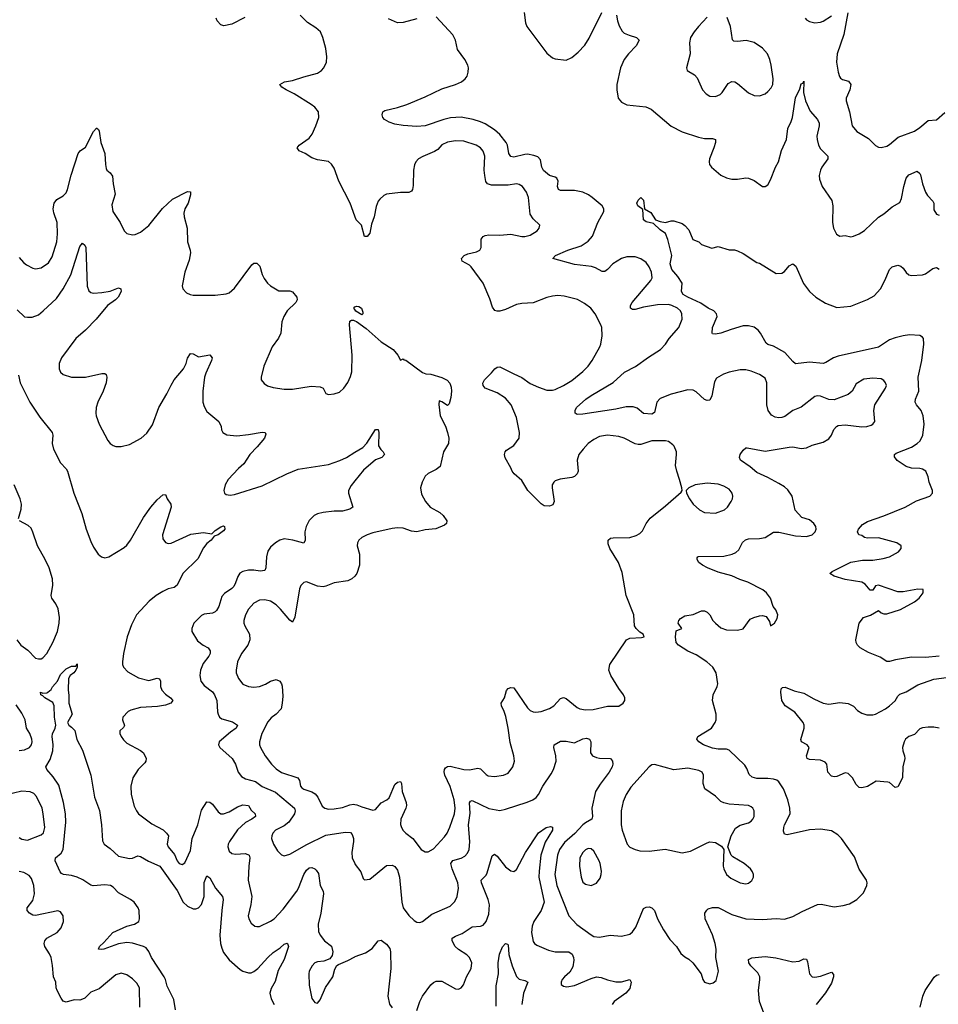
# Model space of a CAD drawing. Header units: inches. Extents: x 1682530 to 1839546, y 640742 to 791647.
# Tile 557 of 656: x 1807575 to 1814223, y 651030 to 658158. Entities that reach past the tile are written whole.
import ezdxf

# ---------------------------------------------------------------- set-up
doc = ezdxf.new("R2010")
doc.units = ezdxf.units.IN
doc.header["$MEASUREMENT"] = 0
doc.layers.add('B8605', color=7, linetype='Continuous')
doc.layers.add('B8615', color=7, linetype='Continuous')

msp = doc.modelspace()

# ---------------------------------------------------------------- linework, layer by layer
at = {"layer": 'B8605', "color": 5}
for points, elevation in [([(1810000, 656736.8), (1809966.6, 656830), (1809883.5, 656990), (1809850, 657084), (1809832.6, 657112.6), (1809810, 657131.8), (1809730, 657143.6), (1809690, 657157), (1809641.2, 657190), (1809597.2, 657210), (1809583.7, 657230), (1809597, 657250), (1809670, 657301.3), (1809691.2, 657330), (1809718.7, 657390), (1809739.6, 657450), (1809736.2, 657490), (1809710, 657524.5), (1809684.6, 657544.6), (1809560.6, 657620.6), (1809503.7, 657650), (1809472.7, 657670), (1809457.2, 657690), (1809491.5, 657708.5), (1809550, 657718), (1809630, 657744.6), (1809729, 657770), (1809759.3, 657790), (1809776, 657810), (1809795.1, 657850), (1809798, 657890), (1809789.5, 657950), (1809769.6, 658030), (1809751.1, 658071.1), (1809718.6, 658098.6), (1809658.3, 658138.3), (1809605.2, 658190)], 480), ([(1809205.1, 658174.9), (1809110, 658127), (1809053.2, 658113.2), (1809030, 658121.2), (1809002.7, 658150), (1808997.2, 658170)], 480), ([(1807570, 656437.3), (1807601.1, 656401.1), (1807623, 656383), (1807670, 656358.4), (1807690, 656354.4), (1807730, 656361.3), (1807782, 656398), (1807810, 656440.5), (1807843.5, 656550), (1807848.6, 656608.6), (1807845.3, 656690), (1807820.8, 656760.8), (1807815.7, 656790), (1807824.4, 656830), (1807844.4, 656855.6), (1807890, 656882), (1807910, 656905.5), (1807921.7, 656930), (1807948.2, 657031.8), (1807997.6, 657190), (1808011.2, 657208.8), (1808050, 657234.9), (1808110, 657347.7), (1808130, 657374), (1808133.4, 657373.4), (1808144.5, 657364.5), (1808150, 657352), (1808161.3, 657270), (1808190.3, 657190), (1808194.9, 657110), (1808200.8, 657080.8), (1808204.9, 657070), (1808230.4, 657050), (1808246.6, 657026.6), (1808251.4, 656970), (1808265.3, 656894.7), (1808241.4, 656818.6), (1808248.5, 656770), (1808302.4, 656690), (1808330.4, 656630.4), (1808350, 656610.8), (1808390, 656600.7), (1808410, 656602), (1808450, 656619.1), (1808510, 656668), (1808608.2, 656791.8), (1808680.7, 656859.3), (1808790, 656914.9), (1808812, 656912), (1808810.3, 656890), (1808793.4, 656830), (1808768.8, 656790), (1808762.5, 656757.5), (1808764.2, 656730), (1808786, 656650), (1808789.1, 656550), (1808808.5, 656490), (1808810.2, 656470), (1808802, 656418), (1808768.8, 656330), (1808750.9, 656230.9), (1808756, 656210), (1808781.4, 656181.4), (1808807.9, 656167.9), (1808830, 656164), (1808990, 656163.8), (1809070, 656173.4), (1809090, 656182), (1809130, 656214), (1809255.8, 656384.2), (1809270, 656395.8), (1809290, 656395.8), (1809313.4, 656373.4), (1809330, 656314.8), (1809343.7, 656283.7), (1809368.2, 656250), (1809390, 656230.5), (1809450, 656196.4), (1809530, 656196.4), (1809548.8, 656188.8), (1809581.6, 656150), (1809583.8, 656130), (1809573, 656110), (1809510, 656049.4), (1809486.7, 656010), (1809472.2, 655970), (1809463.8, 655890), (1809447.2, 655852.8), (1809403, 655790), (1809340.5, 655650), (1809322.8, 655570), (1809322.8, 655550), (1809343.4, 655523.4), (1809368.3, 655508.3), (1809410, 655496.3), (1809490, 655483), (1809550, 655483.8), (1809684.7, 655504.7), (1809750, 655500.5), (1809770.4, 655490.4), (1809790, 655451.3), (1809810, 655446), (1809850, 655450.7), (1809890, 655463), (1809920.9, 655490), (1809950, 655530.7), (1809970, 655574.8), (1809978.5, 655610), (1809981.5, 655730), (1809961.7, 655950), (1809964.1, 655975.9), (1809976.2, 655983.8), (1809990, 655983.1), (1810000, 655978.4)], 480), ([(1807557.1, 656057.1), (1807610, 656008), (1807630, 656003.8), (1807664.9, 656004.9), (1807710, 656022.3), (1807745.6, 656050), (1807840.8, 656139.2), (1807889.8, 656210), (1807943.9, 656310), (1808010, 656517.3), (1808030, 656541), (1808045.8, 656525.8), (1808052.4, 656510), (1808062.7, 656230), (1808074.4, 656194.4), (1808090, 656182.3), (1808110, 656178.5), (1808170, 656182.6), (1808230, 656193.4), (1808290, 656218), (1808306, 656210), (1808308, 656190), (1808286.7, 656150), (1808267, 656130), (1808210, 656089.7), (1808129.3, 655990.7), (1808050, 655911.6), (1807980.4, 655850), (1807877.6, 655710), (1807861.1, 655670), (1807859.5, 655630), (1807870, 655607.7), (1807890, 655590.5), (1807950, 655570.4), (1808050, 655570.4), (1808170, 655597), (1808190, 655597.1), (1808200.7, 655590), (1808206.4, 655570), (1808201.1, 655530), (1808179.5, 655470), (1808140.3, 655390), (1808128.7, 655350), (1808126.4, 655310), (1808128.4, 655290), (1808150.3, 655230.3), (1808212.8, 655112.8), (1808230, 655091), (1808250, 655076), (1808270, 655067.3), (1808310, 655067.3), (1808370, 655083), (1808454, 655130), (1808494.5, 655165.5), (1808535.2, 655224.8), (1808582.4, 655350), (1808640.5, 655450), (1808670, 655513.4), (1808693, 655550), (1808759.7, 655630), (1808779.1, 655670), (1808790, 655706.8), (1808810, 655740.7), (1808830, 655739.1), (1808870, 655718.7), (1808950, 655733.1), (1808966.7, 655710), (1808962.6, 655690), (1808921.3, 655598.7), (1808912.8, 655570), (1808899.6, 655470), (1808899.6, 655390), (1808910, 655357.3), (1808930, 655323), (1809016, 655250), (1809033.7, 655213.7), (1809036, 655190), (1809044.7, 655170), (1809073, 655153), (1809146.4, 655146.4), (1809230, 655154.3), (1809330, 655171.8), (1809351.3, 655170), (1809357.1, 655157.1), (1809346.7, 655130), (1809294.6, 655065.4), (1809240.4, 655010), (1809197.5, 654942.5), (1809159.1, 654910), (1809083.8, 654830), (1809063, 654790), (1809051, 654750), (1809058, 654730), (1809070, 654721), (1809097.3, 654717.3), (1809130, 654721.3), (1809330, 654784.5), (1809508.2, 654871.8), (1809590, 654905), (1809810, 654937.8), (1809892.9, 654967.1), (1809940.9, 654990), (1810000, 655026.4)], 460), ([(1810000, 656060.5), (1809993.6, 656070), (1809999.5, 656080.5), (1810000, 656080.7)], 480), ([(1807564.9, 655584.9), (1807578, 655530), (1807647.7, 655390), (1807719.9, 655279.9), (1807810.4, 655170.4), (1807814, 655150), (1807808.7, 655090), (1807819.3, 655050), (1807870.3, 654950.3), (1807910, 654907.3), (1807920.4, 654890), (1807967.6, 654730), (1808024.1, 654584.1), (1808056.8, 654470), (1808090, 654381.6), (1808110, 654340.3), (1808143.6, 654290), (1808166.4, 654270), (1808190, 654263.6), (1808219.3, 654270), (1808330, 654336.5), (1808350, 654353.1), (1808377.2, 654390), (1808470, 654554.9), (1808523, 654630), (1808570, 654683), (1808610, 654718.8), (1808630, 654722), (1808642.8, 654690), (1808667.7, 654650), (1808670.3, 654630.3), (1808608.7, 654430), (1808610, 654401), (1808630, 654373), (1808650, 654366.7), (1808670, 654368.7), (1808813.7, 654433.7), (1808904.9, 654444.9), (1808964.7, 654435.3), (1808990, 654460.7), (1809030, 654486.8), (1809050, 654493), (1809056, 654490), (1809059.1, 654470), (1809050, 654457.2), (1809010, 654429.6), (1808981.1, 654418.9), (1808960.7, 654390), (1808930, 654365.1), (1808904.1, 654335.9), (1808864.2, 654255.8), (1808755.8, 654150), (1808715.3, 654064.7), (1808691.5, 654048.5), (1808650, 654037.4), (1808610, 654019.7), (1808562.4, 653990), (1808512.2, 653950), (1808421.1, 653850), (1808382.7, 653777.3), (1808352.9, 653690), (1808326, 653570), (1808317.6, 653510), (1808318.4, 653490), (1808326, 653470), (1808356.7, 653436.7), (1808434.4, 653394.4), (1808510, 653375.3), (1808570, 653390.3), (1808587.5, 653387.5), (1808594, 653370), (1808594, 653330), (1808603.4, 653303.4), (1808630, 653275.5), (1808667.3, 653250), (1808684, 653230), (1808667.7, 653210), (1808630, 653195.1), (1808573.1, 653186.9), (1808450, 653179.1), (1808379.2, 653160.8), (1808360.5, 653150), (1808321.6, 653110), (1808319.5, 653090), (1808332.1, 653047.9), (1808326.4, 653033.6), (1808299.1, 653010), (1808299.3, 652990), (1808308, 652970), (1808324.8, 652944.8), (1808350, 652921.6), (1808450, 652868.5), (1808470.3, 652850), (1808490.3, 652810), (1808488.5, 652790), (1808481.1, 652778.9), (1808431.7, 652730), (1808394, 652670), (1808378.5, 652610), (1808380.8, 652550), (1808404.3, 652464.3), (1808419.5, 652430), (1808434, 652410), (1808530, 652335.8), (1808612.4, 652292.4), (1808638, 652270), (1808650.6, 652250), (1808642.4, 652190), (1808648.4, 652170), (1808694, 652114), (1808713.7, 652070), (1808728.8, 652050), (1808750, 652043.1), (1808770, 652055.5), (1808810, 652144.9), (1808823, 652230), (1808865.1, 652330), (1808890, 652434.8), (1808930, 652496), (1808950, 652494.8), (1808970, 652479.1), (1809010, 652423.8), (1809030, 652408.7), (1809050, 652409), (1809090, 652423.6), (1809150, 652459.7), (1809190, 652475.5), (1809230.4, 652470), (1809250, 652435.5), (1809279.3, 652410), (1809280.4, 652390), (1809254.4, 652370), (1809210, 652347.1), (1809150, 652292.4), (1809094, 652210), (1809084.3, 652190), (1809081.6, 652170), (1809090, 652138), (1809110, 652121.1), (1809137.1, 652117.1), (1809210, 652121.2), (1809234.9, 652110), (1809240.2, 652090), (1809231.9, 652030), (1809228.9, 651930), (1809253.8, 651810), (1809247.8, 651752.2), (1809228.7, 651670), (1809232.4, 651650), (1809250, 651617.3), (1809277.3, 651597.3), (1809290, 651592.7), (1809310, 651594.4), (1809390, 651632), (1809415.6, 651650), (1809481, 651719), (1809580.3, 651850), (1809592.2, 651870), (1809630.8, 651970), (1809650, 652001.7), (1809670, 652017.3), (1809690, 652020.3), (1809711.5, 652011.5), (1809721.4, 652001.4), (1809736.7, 651976.7), (1809750.2, 651890.2), (1809771.8, 651850), (1809774.3, 651830), (1809753.4, 651690), (1809736.1, 651610), (1809737.8, 651557.8), (1809750.2, 651530.2), (1809780.4, 651490), (1809831.1, 651451.1), (1809841.1, 651410), (1809836.5, 651383.5), (1809819.9, 651360.1), (1809776.7, 651343.3), (1809730, 651338), (1809710.8, 651330), (1809690.5, 651310), (1809670.4, 651270), (1809666.7, 651250), (1809670.5, 651170), (1809690, 651072), (1809710, 651044.7), (1809730, 651038), (1809750, 651062), (1809788, 651152), (1809840.5, 651230), (1809854.6, 651285.4), (1809869.7, 651310.3), (1809881.1, 651318.9), (1809950, 651346.4), (1810000, 651374.6)], 440), ([(1807566.2, 654546.2), (1807585.1, 654614.9), (1807587.6, 654650), (1807578.2, 654690), (1807534.7, 654790)], 440), ([(1810000, 654820.3), (1809973.1, 654786.9), (1809954.9, 654750), (1809954, 654730), (1809986, 654630), (1809965.2, 654614.8), (1809910, 654600.7), (1809850, 654600.7), (1809770, 654589.7), (1809730, 654581.3), (1809705.5, 654570), (1809670, 654532.3), (1809647, 654490), (1809638, 654450), (1809641.3, 654390), (1809630.4, 654369.6), (1809551.4, 654391.4), (1809490, 654399.8), (1809458, 654390), (1809425.3, 654370), (1809390, 654338.7), (1809370.3, 654310), (1809360.8, 654270), (1809357, 654190), (1809348.6, 654171.4), (1809314.3, 654165.7), (1809270, 654173.5), (1809230, 654173.7), (1809190, 654164.2), (1809169, 654151), (1809152.6, 654127.4), (1809137.8, 654082.2), (1809123.8, 654056.2), (1809110, 654041.1), (1809055.8, 654004.2), (1809038, 653982), (1809015.5, 653910), (1808999, 653881), (1808990, 653871.2), (1808970, 653862), (1808910, 653854.5), (1808890, 653846), (1808836, 653790), (1808821, 653750), (1808821, 653730), (1808862, 653662), (1808902, 653630), (1808939.1, 653610), (1808953.1, 653590), (1808952.6, 653570), (1808944.4, 653550), (1808903.6, 653496.4), (1808882.6, 653450), (1808877.6, 653410), (1808886.5, 653370), (1808910, 653339.5), (1808970, 653291.5), (1808985, 653270), (1809000.7, 653230), (1809007.1, 653147.1), (1809010.3, 653130), (1809021.3, 653110), (1809037.5, 653097.5), (1809115.6, 653075.6), (1809150.4, 653050), (1809140.4, 653030), (1809099.3, 653000.7), (1809019.1, 652930), (1809014, 652910), (1809024, 652890), (1809111.7, 652810), (1809136, 652770), (1809156.5, 652710), (1809179.7, 652679.7), (1809210, 652662), (1809282.3, 652642.3), (1809330, 652606.7), (1809426.6, 652566.6), (1809562.8, 652450), (1809569.1, 652430), (1809564.7, 652410), (1809522, 652350), (1809490, 652322.3), (1809425.7, 652290), (1809406.5, 652270), (1809399, 652250), (1809398.3, 652230), (1809412.8, 652190), (1809441.7, 652141.7), (1809470, 652112.2), (1809490, 652105.3), (1809530, 652117.4), (1809652.3, 652187.7), (1809790, 652254.7), (1809930, 652276.5), (1809970, 652274.4), (1809980.6, 652260.6), (1809990.2, 652230), (1809991.3, 652210), (1809979.1, 652130), (1809980.9, 652090), (1810000, 652050.4)], 460), ([(1807554.2, 653670), (1807582.2, 653630), (1807633.2, 653593.2), (1807690, 653537.2), (1807710, 653530.2), (1807730, 653532.2), (1807741, 653539), (1807770, 653569), (1807813.4, 653650), (1807849.2, 653730), (1807860.9, 653790), (1807862.4, 653830), (1807852.4, 653892.4), (1807835.8, 653930), (1807807.7, 653970), (1807801.4, 653990), (1807814.9, 654065.1), (1807811.6, 654111.6), (1807788.5, 654190), (1807759.7, 654250), (1807702.4, 654350), (1807670, 654449.2), (1807656.8, 654476.8), (1807636.2, 654496.2), (1807572.3, 654530)], 440), ([(1810000, 654129.8), (1809978.9, 654110), (1809950, 654095.9), (1809850, 654081.5), (1809790, 654056.8), (1809770, 654052.9), (1809730, 654056.8), (1809650, 654087.6), (1809630, 654082.9), (1809610, 654062.7), (1809600.9, 654039.1), (1809566.6, 653833.4), (1809550, 653796), (1809530, 653811.6), (1809463.1, 653890), (1809430, 653921.7), (1809390, 653948.5), (1809350, 653958.2), (1809310, 653955), (1809270, 653934.5), (1809230, 653891.2), (1809207.8, 653850), (1809198, 653810), (1809198, 653790), (1809204.2, 653770), (1809237.3, 653710), (1809240.7, 653670), (1809226.7, 653630), (1809181.1, 653570), (1809151.7, 653510), (1809140.3, 653450), (1809142.6, 653430), (1809158, 653390), (1809190, 653348.5), (1809230, 653330.3), (1809270, 653327.2), (1809310, 653330.2), (1809352.9, 653347.1), (1809390, 653370.3), (1809430, 653382.4), (1809456.3, 653370), (1809470, 653350.8), (1809474.7, 653334.7), (1809478.9, 653261.1), (1809475.3, 653210), (1809466.7, 653170), (1809430, 653131.3), (1809395.1, 653104.9), (1809370, 653074.5), (1809326.5, 652990), (1809310.3, 652930), (1809310.3, 652910), (1809317.4, 652890), (1809350.2, 652830.2), (1809396.1, 652770), (1809430, 652734), (1809468.8, 652708.8), (1809586.7, 652670), (1809599, 652650), (1809607.1, 652610), (1809617.6, 652597.6), (1809630, 652588.3), (1809690, 652567.9), (1809713.5, 652553.5), (1809732.1, 652530), (1809763.7, 652463.7), (1809784, 652450), (1809810, 652443.9), (1809850, 652445.2), (1809910, 652455), (1809964.5, 652475.5), (1809990, 652479.4), (1810000, 652477.6)], 480), ([(1808701.8, 650990), (1808690, 651064.5), (1808642.4, 651162.4), (1808629.8, 651210), (1808619.8, 651230), (1808528.1, 651370), (1808510, 651411.6), (1808490, 651439.3), (1808469.8, 651449.8), (1808390, 651473.9), (1808350, 651479), (1808290, 651469), (1808182.8, 651430), (1808166.9, 651426.9), (1808145.2, 651430), (1808151.8, 651450), (1808183.3, 651476.7), (1808249.9, 651550.1), (1808350, 651596.8), (1808406, 651610), (1808438, 651630), (1808442.9, 651650), (1808438.7, 651710), (1808433.3, 651730), (1808402.4, 651770), (1808376.9, 651790), (1808290, 651837.6), (1808250, 651879.1), (1808231.8, 651890), (1808190, 651894.3), (1808107.6, 651887.6), (1808090, 651892), (1808031, 651931), (1807989.9, 651949.9), (1807950, 651963.4), (1807891.1, 651971.1), (1807878, 651978), (1807868.5, 651988.5), (1807831.6, 652070), (1807834, 652090), (1807875.5, 652124.5), (1807889.3, 652150.7), (1807907.8, 652350), (1807906.9, 652410), (1807890.8, 652490.8), (1807857.2, 652617.2), (1807816.9, 652676.9), (1807770.9, 652730), (1807763.5, 652750), (1807796.2, 652803.8), (1807814.2, 652865.8), (1807817.3, 652910), (1807809.8, 652970), (1807811.8, 652988.2), (1807831.1, 653028.9), (1807835.4, 653050), (1807826.5, 653110), (1807825.1, 653190), (1807814.3, 653214.3), (1807757.2, 653250), (1807743.3, 653263.3), (1807726.6, 653270), (1807726, 653290), (1807742.8, 653282.8), (1807770, 653284.9), (1807779, 653290), (1807802, 653310), (1807812.1, 653327.9), (1807849.2, 653370), (1807870, 653417.3), (1807910, 653459.1), (1807950, 653478.4), (1807982, 653478), (1807990, 653494), (1807991, 653471), (1807980.7, 653450), (1807967.3, 653430), (1807938.8, 653410), (1807928.2, 653390), (1807924.5, 653304.5), (1807930.9, 653269.1), (1807930.7, 653209.3), (1807954, 653130), (1807920.7, 653070), (1807931, 653050), (1807950, 653037.3), (1807972.6, 653012.6), (1807987.9, 652947.9), (1808030.3, 652870), (1808090.4, 652690), (1808115.8, 652530), (1808152.5, 652432.5), (1808167.9, 652330), (1808173.1, 652213.1), (1808185.5, 652190), (1808230, 652158.7), (1808290, 652104), (1808370, 652086.4), (1808390, 652088.7), (1808430, 652104.5), (1808450, 652101.2), (1808506.5, 652066.5), (1808590, 652031.5), (1808714.2, 651854.2), (1808757.2, 651770), (1808790, 651739.7), (1808830, 651722.4), (1808850, 651722.3), (1808870, 651728.8), (1808890, 651752.7), (1808908.9, 651810), (1808910, 651911), (1808930, 651961), (1808950, 651946.8), (1808991.6, 651870), (1809043.6, 651810), (1809048.1, 651790), (1809036.6, 651710), (1809022, 651530), (1809027.8, 651470), (1809036.8, 651436.8), (1809050, 651404.4), (1809090, 651352), (1809170, 651282.4), (1809190, 651270.4), (1809230, 651258), (1809250, 651258.9), (1809270, 651267.6), (1809298.9, 651290), (1809369.8, 651370), (1809410, 651406.2), (1809460.6, 651439.4), (1809490, 651464.9), (1809510, 651473), (1809513.4, 651470), (1809519.3, 651450), (1809490, 651355.1), (1809444.4, 651275.6), (1809424.1, 651195.9), (1809394.4, 651145.6), (1809384.4, 651110), (1809394, 651070), (1809416.1, 651030)], 420), ([(1807570, 652868.9), (1807610, 652873.7), (1807646.6, 652890), (1807660.5, 652910), (1807664.2, 652930), (1807661.3, 652950), (1807648.2, 652990), (1807623.5, 653030), (1807613.3, 653090), (1807590, 653138.4), (1807550, 653197.6)], 440), ([(1807570, 652236.9), (1807590, 652225), (1807630, 652219.3), (1807730, 652257.6), (1807747.1, 652272.9), (1807756.9, 652310), (1807745.7, 652410), (1807736.4, 652450), (1807695.7, 652535.7), (1807675.8, 652555.8), (1807650, 652569.7), (1807590, 652572.9), (1807470, 652545.3)], 440), ([(1808444.7, 651010), (1808441.1, 651150), (1808423.5, 651183.5), (1808390, 651215.8), (1808350, 651242.9), (1808310, 651256.9), (1808270, 651243.6), (1808150, 651143), (1808090, 651119.5), (1808045.1, 651074.9), (1808030, 651067.3), (1808010, 651060.7), (1807970, 651063.6), (1807910, 651047), (1807890, 651052.7), (1807875.1, 651075.1), (1807844.7, 651130), (1807839.7, 651150), (1807835.1, 651190), (1807819.7, 651230), (1807812.2, 651312.2), (1807801.3, 651370), (1807790, 651396), (1807755.6, 651450), (1807751.6, 651470), (1807756.2, 651490), (1807771.1, 651508.9), (1807846, 651550), (1807875.2, 651584.8), (1807891.8, 651630), (1807889.4, 651670), (1807870, 651699.3), (1807850, 651707), (1807690, 651672.7), (1807670, 651676.1), (1807644.7, 651690), (1807628.3, 651710), (1807628.2, 651730), (1807670, 651781.3), (1807682.2, 651830), (1807677.2, 651890), (1807661.1, 651941.1), (1807643.5, 651963.5), (1807603.5, 651983.5), (1807570.7, 651990.7)], 440)]:
    msp.add_lwpolyline(points, dxfattribs=dict(at, elevation=elevation))
at = {"layer": 'B8615', "color": 5}
for points, elevation in [([(1811225.3, 658210), (1811235.6, 658135.6), (1811246, 658110), (1811390, 657915.5), (1811430, 657883), (1811450, 657874.9), (1811530, 657866), (1811570, 657883.8), (1811617.7, 657922.3), (1811665.9, 657974.1), (1811696.1, 658023.9), (1811788.5, 658210)], 460), ([(1811893.4, 658190), (1811900.3, 658150), (1811914.3, 658114.3), (1811935.8, 658075.8), (1811950, 658060.7), (1811985.1, 658045.1), (1812038, 658030), (1812057.3, 658010), (1812037.1, 657970), (1811980.5, 657910), (1811950, 657869.2), (1811922, 657810), (1811897.3, 657690), (1811897.3, 657650), (1811906.8, 657590), (1811930, 657561), (1811970, 657542.8), (1812107.5, 657527.5), (1812144.7, 657510), (1812290, 657388), (1812370, 657346.4), (1812486.7, 657306.7), (1812530, 657298.9), (1812590, 657297.6), (1812610, 657290.6), (1812610.3, 657270), (1812599.5, 657230), (1812566.7, 657150), (1812563.8, 657130), (1812568, 657110), (1812580.7, 657090), (1812650, 657033), (1812690, 657012.7), (1812730, 657004.4), (1812770, 657003.1), (1812830, 657012.4), (1812850, 657010.4), (1812890, 656993), (1812950, 656950.8), (1812970, 656950.8), (1812990, 656962.8), (1813010, 656998.8), (1813045.4, 657090), (1813066, 657130), (1813088, 657212), (1813124, 657290), (1813133.3, 657370), (1813159.1, 657420.9), (1813167.5, 657450), (1813190, 657593.4), (1813222, 657658), (1813230, 657694), (1813242, 657698), (1813250, 657714), (1813247.9, 657632.1), (1813261.5, 657570), (1813296.3, 657496.3), (1813350, 657434.9), (1813361.7, 657410), (1813361.7, 657390), (1813345.3, 657314.7), (1813345.8, 657290), (1813355.3, 657250), (1813370, 657223.1), (1813423.1, 657170), (1813424.9, 657150), (1813381.3, 657090), (1813371.5, 657068.5), (1813362, 657030), (1813363.4, 657003.4), (1813382, 656950), (1813451.7, 656850), (1813458.9, 656810), (1813458.4, 656690), (1813466, 656650), (1813485.8, 656605.8), (1813510, 656591), (1813550, 656594.8), (1813590, 656587.3), (1813610, 656590.6), (1813650, 656608), (1813690, 656633), (1813790, 656728.4), (1813830, 656752.7), (1813890, 656803.8), (1813944.2, 656835.8), (1813956.8, 656863.2), (1813973.5, 656950), (1813991.8, 657010), (1814010, 657036.3), (1814070, 657060.7), (1814090, 657044), (1814094.4, 657034.4), (1814109.3, 656969.3), (1814130.3, 656910), (1814145.9, 656885.9), (1814184.8, 656844.8), (1814190.3, 656830), (1814190, 656781), (1814210.8, 656750), (1814230, 656742)], 460), ([(1813259.1, 658170), (1813270, 658157.3), (1813290, 658145.5), (1813330, 658134.9), (1813370, 658140.4), (1813390, 658148.4), (1813450, 658186.4)], 480), ([(1813568.5, 658208.5), (1813539.4, 658050), (1813491.8, 657910), (1813487.2, 657850), (1813497.8, 657777.8), (1813507.5, 657747.5), (1813515.9, 657735.9), (1813530, 657725.7), (1813574.2, 657714.2), (1813590.2, 657690.2), (1813583, 657650), (1813556.5, 657590), (1813556.3, 657570), (1813580.7, 657490), (1813599.5, 657390), (1813632.7, 657350), (1813718.2, 657298.2), (1813770, 657248), (1813790, 657236.3), (1813810, 657233.4), (1813850, 657243.8), (1813870, 657254.9), (1813931.9, 657308.1), (1814050, 657351.4), (1814090, 657377.3), (1814150, 657427.4), (1814210, 657433.1), (1814270, 657485.5)], 480), ([(1810000, 652050.4), (1810003.4, 652043.4), (1810042.8, 651990), (1810061.4, 651941.4), (1810071, 651931), (1810110, 651936), (1810230, 652036.3), (1810270, 652037.1), (1810290, 652028.2), (1810310, 652000.7), (1810323.8, 651950), (1810339.3, 651770), (1810350.3, 651730), (1810390, 651672.7), (1810430, 651637.1), (1810450, 651626), (1810470, 651623), (1810490, 651630.4), (1810557, 651683), (1810690, 651740.3), (1810724.7, 651775.3), (1810741.7, 651810), (1810749.8, 651870), (1810745.5, 651910), (1810705.6, 652010), (1810696.2, 652050), (1810710, 652072), (1810770.5, 652089.5), (1810797.2, 652102.8), (1810816.4, 652123.6), (1810828, 652150), (1810833.6, 652206.4), (1810823.7, 652330), (1810835.3, 652415.3), (1810831.2, 652488.8), (1810838, 652502), (1810850, 652507), (1810970, 652448.9), (1811050, 652434.6), (1811090, 652442), (1811246.7, 652493.3), (1811288.6, 652511.4), (1811311.7, 652528.3), (1811328.7, 652550), (1811361.5, 652610), (1811422.3, 652697.7), (1811438.7, 652730), (1811456.9, 652790), (1811455.8, 652830), (1811441.6, 652890), (1811443.7, 652910), (1811490, 652936.4), (1811530, 652934.9), (1811590, 652923.1), (1811650, 652952.2), (1811678, 652958), (1811698.8, 652950), (1811708, 652930), (1811705.7, 652850), (1811720.5, 652830), (1811750, 652816.5), (1811770, 652813.1), (1811850, 652810.4), (1811866.4, 652790), (1811868.3, 652768.3), (1811863.6, 652750), (1811841.8, 652710), (1811776.1, 652623.9), (1811742.7, 652570), (1811716.2, 652450), (1811719.6, 652390), (1811715.3, 652370), (1811670, 652345.3), (1811650, 652328.9), (1811593.2, 652266.8), (1811517.4, 652202.6), (1811481.5, 652150), (1811466.4, 652110), (1811446.7, 651970), (1811461.9, 651890), (1811548.9, 651670), (1811607.6, 651607.6), (1811710, 651532.8), (1811730, 651521.7), (1811770, 651516.5), (1811848.7, 651531.3), (1811930, 651523.6), (1811990, 651538), (1812010, 651555.3), (1812034.5, 651590), (1812090, 651722.8), (1812110, 651734), (1812130, 651736.3), (1812150, 651727.7), (1812168.7, 651708.7), (1812190.3, 651650), (1812233.4, 651570), (1812279.9, 651499.9), (1812327.3, 651450), (1812358.8, 651398.8), (1812390, 651373.4), (1812418, 651358), (1812446.8, 651330), (1812506, 651250), (1812518.8, 651210), (1812530, 651191.3), (1812570, 651178.8), (1812594.8, 651185.2), (1812616.2, 651203.8), (1812631.8, 651270), (1812613.6, 651370), (1812614.7, 651430), (1812609.5, 651470.5), (1812590, 651532.3), (1812535.5, 651650), (1812534.5, 651690), (1812547.2, 651712.8), (1812558.4, 651721.6), (1812590, 651731.6), (1812630, 651730.2), (1812730, 651680.2), (1812830, 651649.1), (1812950, 651643.2), (1813050, 651651.6), (1813110, 651647.9), (1813170, 651664.9), (1813237.5, 651702.5), (1813350, 651753.7), (1813375.1, 651755.1), (1813470, 651736.4), (1813534.7, 651745.3), (1813581.2, 651758.8), (1813634, 651790), (1813681.5, 651838.5), (1813706, 651890), (1813709.2, 651910), (1813702.7, 651930), (1813649.8, 652009.8), (1813617.6, 652097.6), (1813522, 652230), (1813496.8, 652256.8), (1813450, 652286.9), (1813370, 652298.5), (1813290, 652292.8), (1813130, 652257.6), (1813110, 652262.7), (1813103.5, 652283.5), (1813105.3, 652310), (1813110, 652330.4), (1813150.6, 652409.4), (1813149.8, 652449.8), (1813133.8, 652510), (1813102.8, 652590), (1813070, 652641.7), (1813053.8, 652653.8), (1813030, 652661.4), (1812990, 652665.4), (1812910, 652664.2), (1812875, 652675), (1812854.1, 652694.1), (1812837.9, 652737.9), (1812822.5, 652762.5), (1812710, 652871), (1812690, 652876.4), (1812630, 652877.2), (1812590, 652883.5), (1812523.7, 652910), (1812489.5, 652930), (1812475.1, 652950), (1812482.7, 652970), (1812582.7, 653030), (1812609.3, 653070), (1812616, 653090), (1812615.1, 653130), (1812589.7, 653230), (1812593, 653270), (1812623, 653330), (1812626.9, 653350), (1812615.1, 653430), (1812591.8, 653471.8), (1812548.6, 653508.6), (1812470, 653559.7), (1812410, 653586.8), (1812343, 653630), (1812326.3, 653650), (1812322, 653690), (1812326, 653734), (1812368, 653750), (1812341.2, 653790), (1812345.1, 653810), (1812356.8, 653823.2), (1812390, 653843.1), (1812450, 653852), (1812510, 653878.4), (1812530, 653878.4), (1812550.8, 653870), (1812570, 653850.8), (1812592.4, 653810), (1812610, 653788.5), (1812650, 653756.5), (1812690, 653740.3), (1812770, 653739.5), (1812810, 653748.7), (1812862.5, 653817.5), (1812889.2, 653830.8), (1812930, 653842.3), (1812950, 653844.7), (1812977.2, 653837.2), (1813002.3, 653802.3), (1813010, 653771.3), (1813038, 653790), (1813056.5, 653823.5), (1813061.2, 653850), (1813046.3, 653886.3), (1813029.2, 653910), (1813009.2, 653970), (1812979.3, 654010), (1812952.7, 654030), (1812845.2, 654085.2), (1812785.9, 654105.9), (1812730, 654131.9), (1812630, 654158.9), (1812553.6, 654190), (1812515.6, 654210), (1812490, 654229.7), (1812477.6, 654250), (1812478, 654262), (1812482, 654270), (1812488.2, 654271.8), (1812670, 654274), (1812731.2, 654288.8), (1812758.3, 654301.7), (1812779.4, 654320.6), (1812806.9, 654373.1), (1812827.1, 654392.9), (1812850, 654400.7), (1812930, 654401.5), (1812970, 654409.3), (1813030, 654448.9), (1813070, 654447.4), (1813190, 654422.6), (1813270, 654416.4), (1813310, 654428.2), (1813332, 654450), (1813338.4, 654470), (1813336.2, 654490), (1813322, 654510), (1813290, 654536.9), (1813234.8, 654554.8), (1813188.4, 654608.4), (1813164.7, 654710), (1813134.8, 654754.8), (1813110, 654777.6), (1813070, 654800.9), (1812990, 654843.9), (1812910, 654879.1), (1812861.2, 654921.2), (1812792, 654970), (1812785.1, 654990), (1812789.6, 655010), (1812810, 655042), (1812830, 655058), (1812840.5, 655059.5), (1812970, 655033.7), (1813144.5, 655064.5), (1813170, 655064.9), (1813230, 655054), (1813270, 655058.8), (1813310, 655078.8), (1813390, 655101), (1813430, 655124.7), (1813449.3, 655150.7), (1813467.5, 655192.5), (1813485.6, 655214.4), (1813498.9, 655221.1), (1813550, 655224.2), (1813670, 655210.3), (1813706.3, 655213.7), (1813737.1, 655222.9), (1813749.6, 655230.4), (1813763.7, 655250), (1813757.4, 655330), (1813763.5, 655370), (1813842, 655490), (1813849.4, 655510), (1813842, 655530), (1813830, 655546), (1813810, 655558.4), (1813750, 655562.9), (1813684.7, 655555.3), (1813630, 655522.7), (1813600.3, 655470), (1813570, 655445.1), (1813470, 655405.4), (1813430, 655409.7), (1813370, 655432.6), (1813350, 655435.8), (1813330, 655431.3), (1813230, 655354.3), (1813170, 655329.6), (1813113.6, 655286.4), (1813090, 655277.4), (1813070, 655275.9), (1813041.9, 655281.9), (1813016.4, 655296.4), (1812992.6, 655330), (1812983.4, 655370), (1812981.1, 655410), (1812983.5, 655530), (1812970, 655563.7), (1812930, 655589.7), (1812870, 655614.3), (1812830, 655623.5), (1812790, 655623), (1812710, 655606.3), (1812667.9, 655592.1), (1812616.9, 655563.1), (1812602.4, 655537.6), (1812584.6, 655435.4), (1812570, 655403.5), (1812550, 655400.8), (1812530, 655408.9), (1812470, 655465.1), (1812450, 655475.8), (1812410, 655479.3), (1812290, 655447.8), (1812210, 655416), (1812187.2, 655390), (1812170, 655315.1), (1812150, 655302.2), (1812090, 655306.9), (1812044.8, 655344.8), (1812014.5, 655354.5), (1811990, 655356.5), (1811964.2, 655355.8), (1811890, 655339.3), (1811650, 655301.6), (1811610, 655301.2), (1811595.3, 655310), (1811594, 655330), (1811605.2, 655350), (1811672.3, 655410), (1811710, 655437), (1811870, 655531.8), (1811952.4, 655607.6), (1812031.4, 655648.6), (1812125, 655715), (1812212.8, 655770), (1812249.7, 655810), (1812275.1, 655850), (1812346, 655930), (1812369.6, 655990), (1812367.8, 656030), (1812358, 656050), (1812335.1, 656070), (1812295.1, 656090), (1812270, 656095.8), (1812190, 656093.3), (1812090, 656076.5), (1812030, 656060.2), (1812010, 656059.8), (1811994.7, 656070), (1811996.4, 656090), (1812008.7, 656110), (1812143, 656270), (1812152.6, 656290), (1812148.2, 656330), (1812130, 656369.4), (1812110, 656399.5), (1812070, 656427.6), (1812030, 656440.5), (1812010, 656442.4), (1811970, 656440.5), (1811931, 656430), (1811868.2, 656390), (1811830, 656349.6), (1811810, 656335.1), (1811790, 656336.3), (1811742.2, 656362.2), (1811712.7, 656372.7), (1811590, 656386.8), (1811434, 656430), (1811452, 656450), (1811542, 656490), (1811639.4, 656520.6), (1811690, 656554), (1811719.7, 656590), (1811758, 656690), (1811802.4, 656770), (1811802.4, 656790), (1811791.5, 656810), (1811718.7, 656870), (1811691.7, 656890), (1811650, 656909.1), (1811590, 656921.6), (1811490, 656921.8), (1811475.1, 656930), (1811468, 656950), (1811470.8, 656990), (1811463, 657010), (1811450, 657019.2), (1811410, 657030.8), (1811366.1, 657066.1), (1811353.2, 657090), (1811343.2, 657143.2), (1811324.4, 657164.4), (1811295.7, 657175.7), (1811250, 657183.7), (1811230, 657183.2), (1811150, 657164), (1811130, 657167.1), (1811115, 657190), (1811105.9, 657250), (1811096.5, 657270), (1811050, 657327.1), (1811010, 657360.3), (1810943.9, 657403.9), (1810910, 657419.8), (1810855.8, 657435.8), (1810770, 657452), (1810692.8, 657447.2), (1810643.8, 657436.2), (1810510, 657389.8), (1810450, 657384.4), (1810350, 657391.6), (1810290, 657402.7), (1810250, 657417.2), (1810216, 657436), (1810202, 657450), (1810197.2, 657470), (1810202.7, 657490), (1810218.4, 657501.6), (1810310, 657523.1), (1810375.5, 657544.5), (1810510, 657599.6), (1810630, 657656.9), (1810730, 657688.6), (1810772.2, 657707.8), (1810799.7, 657730), (1810813.8, 657750), (1810821.5, 657778.5), (1810822, 657810), (1810817.3, 657830), (1810797, 657870), (1810742.7, 657942.7), (1810729.2, 658010), (1810710, 658047.4), (1810590, 658179.3)], 460), ([(1810450, 658164.2), (1810350, 658137.2), (1810310, 658134.3), (1810243.7, 658163.7)], 460), ([(1812550, 658176), (1812488, 658110), (1812455.5, 658070), (1812430.5, 658030), (1812421.6, 657990), (1812428.4, 657910), (1812400.7, 657810), (1812406.8, 657790), (1812458.4, 657758.4), (1812478.4, 657738.4), (1812516.3, 657650), (1812542.3, 657622.3), (1812570, 657605.5), (1812610, 657603), (1812643.9, 657616.1), (1812658, 657630), (1812702.9, 657697.1), (1812730, 657710.7), (1812750, 657707.3), (1812770, 657696.3), (1812850, 657628), (1812890, 657610.5), (1812930, 657608), (1812970, 657622), (1812990, 657637.3), (1813014.5, 657665.5), (1813025.1, 657690), (1813027.6, 657730), (1813012.6, 657830), (1813003.5, 657870), (1812986.9, 657910), (1812950, 657952.8), (1812890, 657993), (1812833.2, 658006.8), (1812770, 657999.3), (1812742.7, 658002.7), (1812733.2, 658013.2), (1812719.3, 658110), (1812694.8, 658174.8)], 480), ([(1810000, 652477.6), (1810014.9, 652474.9), (1810050, 652459.7), (1810130, 652436.5), (1810150, 652439.5), (1810192.1, 652487.9), (1810232.3, 652510), (1810250, 652525.5), (1810290, 652620.5), (1810310, 652638), (1810330, 652642.8), (1810338, 652630), (1810344, 652570), (1810370.7, 652490.7), (1810373.2, 652470), (1810369.3, 652450), (1810334.3, 652370), (1810331.1, 652331.1), (1810337.6, 652310), (1810350, 652288.9), (1810368.9, 652270), (1810420.4, 652230), (1810480.7, 652150), (1810510, 652134.9), (1810530, 652134.4), (1810570, 652156.4), (1810650, 652243.8), (1810668.2, 652270), (1810687, 652313), (1810721.8, 652410), (1810726.2, 652450), (1810718.9, 652510), (1810690, 652608), (1810652, 652690), (1810647.1, 652712.9), (1810649.2, 652730.8), (1810656.8, 652743.2), (1810670, 652752.9), (1810690, 652753.8), (1810789, 652731), (1810830, 652728.6), (1810890, 652740.3), (1810910, 652734), (1810950, 652694.9), (1810965.4, 652685.4), (1811010, 652678.9), (1811075.3, 652690), (1811110, 652703.8), (1811144.5, 652750), (1811155.1, 652790), (1811152, 652830), (1811124.9, 652924.9), (1811111, 653030), (1811092.8, 653112.8), (1811081.4, 653150), (1811061.5, 653190), (1811058.8, 653210), (1811082.6, 653250), (1811098.2, 653301.8), (1811110, 653317.1), (1811130, 653324.4), (1811150, 653320.4), (1811250, 653175.8), (1811270, 653157), (1811290, 653147.8), (1811310, 653145.5), (1811350, 653150.3), (1811410, 653171.8), (1811439.6, 653190), (1811490, 653244.9), (1811510, 653252.4), (1811530, 653244.9), (1811610, 653179.5), (1811630, 653170.3), (1811670, 653162.3), (1811724.9, 653164.9), (1811830, 653187.8), (1811910, 653187.7), (1811942, 653210), (1811954, 653230), (1811954, 653250), (1811945.2, 653270), (1811910, 653316), (1811852.6, 653410), (1811839.7, 653450), (1811845.6, 653490), (1811967.1, 653670), (1811990, 653680.5), (1812075.4, 653684.6), (1812095.4, 653690), (1812087.3, 653710), (1812063.5, 653723.5), (1812037.7, 653750), (1812025.5, 653770), (1812019.8, 653850), (1811964.9, 653990), (1811935.5, 654155.5), (1811907.8, 654227.8), (1811846.6, 654330), (1811835.1, 654364.9), (1811832.7, 654390), (1811850, 654404.9), (1811870, 654408.2), (1811990, 654410.5), (1812036.2, 654423.8), (1812062.5, 654437.5), (1812082, 654458), (1812108.8, 654511.2), (1812137.6, 654550), (1812250, 654638.7), (1812361.2, 654738.8), (1812369, 654750), (1812366, 654770), (1812351.3, 654830), (1812329.7, 654890), (1812322, 654930), (1812329.6, 655010), (1812327.6, 655030), (1812312, 655070), (1812301.7, 655081.7), (1812270, 655105.1), (1812249.7, 655109.7), (1812150, 655109.8), (1812070, 655083.5), (1812050, 655083.2), (1812030, 655087.5), (1811950, 655128), (1811910, 655141.6), (1811830, 655150.7), (1811770, 655140.9), (1811730, 655119.1), (1811690, 655089.7), (1811651.8, 655050), (1811621.7, 655010), (1811608.9, 654970), (1811616.9, 654890), (1811610, 654869.7), (1811590, 654851.2), (1811570, 654843.5), (1811487.5, 654832.5), (1811450, 654819.6), (1811440.4, 654810), (1811429.3, 654790.7), (1811428, 654770), (1811443.1, 654670), (1811433.5, 654646.5), (1811410, 654637.6), (1811370, 654639.5), (1811350, 654652.3), (1811252.6, 654750), (1811210, 654822), (1811154, 654870), (1811139.7, 654890), (1811130, 654915.1), (1811087.5, 654987.5), (1811083, 655010), (1811087.6, 655030), (1811096.9, 655043.1), (1811150, 655076.3), (1811189.6, 655130), (1811192.1, 655170), (1811170, 655278), (1811130.8, 655370), (1811090, 655417.2), (1811030, 655456.9), (1810942.7, 655490), (1810929.6, 655509.6), (1810927.5, 655527.5), (1810938, 655550), (1810990, 655600.7), (1811012.7, 655630), (1811030, 655643), (1811050, 655646), (1811150, 655593.4), (1811209.1, 655569.1), (1811270, 655524.4), (1811330, 655498.4), (1811390, 655477.4), (1811430, 655476.5), (1811450, 655481.5), (1811510, 655509.1), (1811570, 655546.9), (1811650, 655611.5), (1811689.7, 655650), (1811718.3, 655690), (1811773, 655790), (1811781.3, 655810), (1811789.6, 655870), (1811787.8, 655930), (1811781.3, 655950), (1811738.9, 656030), (1811709, 656069), (1811662.8, 656102.8), (1811612, 656132), (1811516.6, 656156.6), (1811470, 656161.8), (1811430, 656157.3), (1811390, 656146.8), (1811291, 656109), (1811210, 656104.5), (1811170, 656097.2), (1811090, 656060.9), (1811050, 656048.3), (1811030, 656047.8), (1811013.3, 656053.3), (1810997.7, 656077.7), (1810977, 656137), (1810928.2, 656250), (1810842, 656370), (1810830, 656382), (1810777.2, 656410), (1810772.3, 656430), (1810792.3, 656450), (1810817.8, 656462.2), (1810882, 656478), (1810905.2, 656490), (1810914.5, 656510), (1810914.5, 656570), (1810930, 656587.7), (1810944, 656596), (1810970, 656601.3), (1811050, 656598.7), (1811130, 656605.7), (1811210, 656588.2), (1811230, 656588.2), (1811270, 656599.1), (1811319, 656630), (1811334, 656650), (1811339, 656670), (1811290, 656716), (1811269.7, 656749.7), (1811256.4, 656870), (1811241.7, 656910), (1811212.8, 656950), (1811190, 656966.3), (1811170, 656969.7), (1811110, 656959.7), (1810990, 656960.8), (1810961.6, 656970), (1810947.5, 656987.5), (1810940.7, 657030), (1810937.1, 657070), (1810942.2, 657170), (1810930, 657206.6), (1810909.8, 657229.8), (1810878, 657250), (1810790, 657279.2), (1810730, 657282), (1810670, 657272.4), (1810630, 657251.3), (1810600.6, 657219.4), (1810577.1, 657202.9), (1810492.1, 657167.9), (1810461.6, 657150), (1810442, 657130), (1810431.5, 657108.5), (1810424, 657070), (1810422.5, 656957.5), (1810417.6, 656930), (1810410, 656918), (1810390, 656908), (1810330, 656906.3), (1810230, 656895.1), (1810210, 656886), (1810180.7, 656859.3), (1810170, 656844), (1810154.7, 656805.3), (1810139.3, 656730), (1810120.9, 656679.1), (1810110, 656614), (1810090, 656589), (1810070, 656588.7), (1810049.6, 656669.6), (1810009.7, 656709.7), (1810000, 656736.8)], 480), ([(1814230, 653549.8), (1814130, 653542), (1814030, 653543.8), (1813914.7, 653525.3), (1813870, 653512), (1813850, 653512.3), (1813803.2, 653543.2), (1813717.2, 653577.2), (1813657.2, 653610), (1813639.3, 653630), (1813630, 653648.7), (1813626, 653670), (1813651.5, 653788.5), (1813682.7, 653830), (1813733, 653847), (1813790, 653881), (1813810, 653864.9), (1813830, 653858), (1813850, 653858), (1813950, 653887.7), (1814050, 653944), (1814084, 653970), (1814114, 654010), (1814112.7, 654032.7), (1814074.5, 654034.5), (1813970, 654017.4), (1813930, 654017.4), (1813790, 654063.5), (1813770, 654060.9), (1813750, 654028), (1813731.3, 654028.7), (1813692.9, 654072.9), (1813670, 654087.2), (1813550, 654105.4), (1813468.7, 654130), (1813439, 654150), (1813455.5, 654164.5), (1813590.5, 654230.5), (1813674.5, 654245.5), (1813750, 654245.7), (1813823.3, 654256.7), (1813870, 654270.4), (1813934.2, 654305.8), (1813954, 654330), (1813954, 654350), (1813924, 654370), (1813790, 654406.4), (1813710, 654406), (1813689.7, 654409.7), (1813670, 654425.2), (1813648, 654430), (1813638, 654450), (1813646, 654470), (1813675.1, 654504.9), (1813710, 654525.5), (1813830, 654567), (1813982.7, 654630), (1814064.8, 654675.2), (1814161.2, 654710), (1814180.7, 654730), (1814181.6, 654750), (1814156.9, 654810), (1814149.7, 654850), (1814133.3, 654890), (1814110, 654903.5), (1814090, 654908.7), (1814030, 654911.4), (1813990, 654924), (1813926.2, 654966.2), (1813906, 654994), (1813905.6, 655010), (1813919.3, 655020.7), (1814030, 655063.7), (1814069.8, 655090), (1814091.7, 655110), (1814112.2, 655150), (1814120.9, 655230), (1814114.7, 655290), (1814099.8, 655330), (1814066.4, 655370), (1814056.5, 655390), (1814058.9, 655410), (1814082.8, 655470), (1814077.8, 655570), (1814104.1, 655690), (1814119.7, 655810), (1814116.9, 655850), (1814110, 655860.9), (1814090, 655871.3), (1814015.7, 655875.7), (1813970.1, 655869.9), (1813910, 655855.7), (1813870, 655840.7), (1813790, 655787.3), (1813497.7, 655722.3), (1813464.9, 655710), (1813410, 655676.9), (1813390.2, 655669.8), (1813290, 655678.5), (1813190, 655667), (1813170, 655682.7), (1813112.7, 655750), (1813030, 655794.3), (1812990, 655808), (1812977.7, 655817.7), (1812935.8, 655890), (1812920.5, 655910), (1812890, 655933.1), (1812850, 655943.1), (1812810, 655941.5), (1812723.4, 655916.6), (1812650, 655889.7), (1812610, 655880.7), (1812590, 655884), (1812586.6, 655890), (1812589.7, 655930), (1812623.5, 656010), (1812618, 656030), (1812599.5, 656050), (1812558, 656070), (1812505.3, 656105.3), (1812409.6, 656150), (1812377.6, 656170), (1812363.6, 656190), (1812369, 656250), (1812339.3, 656299.3), (1812295.3, 656350), (1812282, 656390), (1812294, 656450), (1812266.3, 656566.3), (1812249.5, 656609.5), (1812210, 656636.9), (1812162.2, 656682.2), (1812110, 656693.7), (1812088.6, 656708.6), (1812084.1, 656784.1), (1812048.2, 656810), (1812041.6, 656830), (1812050, 656851), (1812070, 656871.3), (1812090, 656852), (1812097.3, 656790), (1812142, 656762), (1812176, 656710), (1812210, 656697.1), (1812249.2, 656690.8), (1812290, 656701), (1812310, 656701), (1812370, 656683.1), (1812390, 656668.4), (1812417.8, 656637.8), (1812446.8, 656566.8), (1812490, 656551), (1812510, 656531.3), (1812585.4, 656505.4), (1812630, 656516), (1812710, 656491.3), (1812748.9, 656491.1), (1812770, 656486), (1812810, 656466.8), (1812910, 656401), (1812930, 656394.8), (1813050, 656320.7), (1813090, 656322.8), (1813110, 656336), (1813143.2, 656376.8), (1813170.9, 656390.9), (1813193.2, 656373.2), (1813248.5, 656248.5), (1813290.3, 656190.3), (1813337.3, 656150), (1813406.3, 656106.3), (1813490, 656075.5), (1813590, 656083.8), (1813710, 656133), (1813760.1, 656159.9), (1813804.5, 656210), (1813837, 656270), (1813871, 656349), (1813890, 656368.2), (1813930, 656381.6), (1813953.3, 656373.3), (1813970, 656359.1), (1813990, 656328.2), (1814010, 656312.4), (1814030, 656305.7), (1814110, 656310.3), (1814130, 656318), (1814184, 656356), (1814210, 656363.2), (1814230, 656353.1)], 440), ([(1810000, 656080.7), (1810014.5, 656085.5), (1810030, 656082), (1810048, 656070), (1810058.8, 656041.2), (1810059.1, 656030), (1810050, 656022), (1810008.3, 656048.3), (1810000, 656060.5)], 480), ([(1810000, 655978.4), (1810012.5, 655972.5), (1810082.9, 655922.9), (1810190, 655826.3), (1810277.3, 655770), (1810311.3, 655730), (1810330, 655694), (1810350, 655702), (1810356, 655696), (1810370, 655694), (1810490, 655604.9), (1810515.2, 655595.2), (1810550, 655592.7), (1810630, 655568.2), (1810668.7, 655548.7), (1810687.1, 655527.1), (1810697.7, 655497.7), (1810700.4, 655470), (1810695.6, 655424.4), (1810682.5, 655377.5), (1810670, 655366), (1810630, 655392.7), (1810610, 655398), (1810607.8, 655372.2), (1810618.7, 655290), (1810656.1, 655216.1), (1810672.1, 655170), (1810680.7, 655130), (1810678, 655090), (1810642.6, 655030), (1810616.9, 654923.1), (1810590, 654901.3), (1810530, 654873.3), (1810510, 654854.5), (1810488.7, 654810), (1810476.4, 654770), (1810482.9, 654722.9), (1810512.7, 654670), (1810545.5, 654630), (1810616, 654590), (1810638.8, 654570), (1810666, 654530), (1810664.7, 654510), (1810650, 654499), (1810586.6, 654473.4), (1810510, 654464.5), (1810450, 654450.8), (1810410, 654454.8), (1810350, 654476.2), (1810310, 654478.8), (1810270, 654475.2), (1810130, 654444.1), (1810088.5, 654430), (1810052, 654410), (1810030.3, 654390), (1810020.3, 654370), (1810017.6, 654350), (1810032.9, 654290), (1810034.7, 654210), (1810014.4, 654150), (1810000.3, 654130), (1810000, 654129.8)], 480), ([(1810000, 655026.4), (1810058, 655062), (1810086.7, 655093.3), (1810150, 655190.8), (1810170, 655191.3), (1810174.4, 655170), (1810172.4, 655072.4), (1810187.4, 655047.4), (1810204.9, 655030), (1810214.8, 655010), (1810196, 654990), (1810149.1, 654970.9), (1810062.2, 654897.8), (1810000, 654820.3)], 460), ([(1814229, 653030), (1814190, 653037.7), (1814150, 653037.6), (1814110, 653030.8), (1814090, 653023.5), (1814050, 652983.5), (1814010, 652969.8), (1813986.4, 652950), (1813975.2, 652930), (1813963.6, 652890), (1813966.2, 652866.2), (1813979.6, 652830), (1813980.2, 652810), (1813965.5, 652750), (1813964.4, 652670), (1813930, 652605.2), (1813910, 652599.3), (1813870, 652635.1), (1813858.7, 652638.7), (1813773.2, 652646.8), (1813710, 652608), (1813670, 652598.4), (1813650, 652600.9), (1813630, 652621.2), (1813602, 652670), (1813570, 652702), (1813550, 652707), (1813490, 652679.7), (1813470, 652677.2), (1813450, 652683.1), (1813423, 652710), (1813417.6, 652770), (1813404, 652784), (1813370, 652798.7), (1813290, 652802.9), (1813274, 652810), (1813269.3, 652830), (1813289.2, 652890), (1813274, 652910), (1813234, 652930), (1813227.2, 652947.2), (1813251.5, 653030), (1813251.6, 653050), (1813245.6, 653070), (1813184.4, 653144.4), (1813115.1, 653190), (1813089.7, 653230), (1813082.7, 653290), (1813086, 653314), (1813095.3, 653324.7), (1813114.6, 653325.4), (1813180.7, 653300.7), (1813250, 653284), (1813321.4, 653241.4), (1813390.3, 653210.3), (1813430, 653202.4), (1813510, 653215.5), (1813570, 653208.4), (1813610, 653188.2), (1813638.2, 653158.2), (1813670, 653137.6), (1813705.5, 653125.5), (1813750, 653125.5), (1813770, 653131.6), (1813842, 653170), (1813870, 653190.3), (1813910, 653228.5), (1813930, 653261.6), (1813944.7, 653275.3), (1813990, 653292), (1814076.3, 653343.7), (1814190, 653385.3), (1814319.1, 653400.9)], 440), ([(1810450, 650984.7), (1810471.1, 651050), (1810491.2, 651090), (1810550, 651170.4), (1810570, 651188.7), (1810590, 651198), (1810630, 651197), (1810730, 651142), (1810750, 651140.7), (1810770, 651150.8), (1810787.5, 651172.5), (1810807.6, 651230), (1810841.6, 651290), (1810847.8, 651330), (1810830, 651369.4), (1810810, 651389.6), (1810750, 651427.4), (1810726.6, 651450), (1810703.9, 651490), (1810706, 651510), (1810730, 651524.9), (1810776.4, 651543.6), (1810850, 651590.2), (1810910, 651596), (1810930, 651602.6), (1810951.2, 651628.8), (1810970, 651682.8), (1810975.8, 651750), (1810966.4, 651790), (1810916.5, 651910), (1810913.7, 651930), (1810950, 651966.3), (1810958.2, 651981.8), (1810994.9, 652105.1), (1811010, 652118), (1811030, 652103.8), (1811090, 652026.7), (1811130, 651996.4), (1811150, 651993), (1811170, 652007.3), (1811235, 652130), (1811328.6, 652271.4), (1811385.2, 652310), (1811417.3, 652317.3), (1811430, 652312), (1811430.4, 652290), (1811376.9, 652203.1), (1811346.9, 652110), (1811333.3, 651993.3), (1811332.9, 651950), (1811370.1, 651770), (1811348.5, 651710), (1811296.9, 651630), (1811282.7, 651597.3), (1811277.8, 651550), (1811290, 651484), (1811300.5, 651470), (1811318, 651458), (1811402.9, 651422.9), (1811451.1, 651411.1), (1811550, 651410.2), (1811573.2, 651393.2), (1811583.2, 651370), (1811585.4, 651350), (1811579.1, 651300.9), (1811557.4, 651262.6), (1811518, 651230), (1811501.6, 651210), (1811494, 651190), (1811494.8, 651174.8), (1811510, 651160.7), (1811535.9, 651155.9), (1811590, 651167.2), (1811710, 651218.4), (1811750, 651228.4), (1811783.4, 651223.4), (1811830, 651206.4), (1811890, 651194), (1811930, 651194), (1811991.3, 651210), (1812000.5, 651190), (1811990, 651143.7), (1811962.4, 651110), (1811878.4, 651050), (1811863.1, 651030)], 440), ([(1810000, 651374.6), (1810003.4, 651376.6), (1810077.2, 651402.8), (1810125.1, 651434.9), (1810170, 651490.7), (1810190, 651495.5), (1810230, 651466.4), (1810253.4, 651433.4), (1810259.6, 651410), (1810261.6, 651290), (1810238.3, 651090), (1810251.7, 651031.7), (1810270, 651004)], 440), ([(1811024.2, 651015.8), (1811024.4, 651164.4), (1811039, 651250), (1811038.9, 651330), (1811047.3, 651392.7), (1811070, 651447.3), (1811090, 651471.3), (1811106, 651466), (1811110, 651462), (1811116.1, 651390), (1811139.6, 651310), (1811171.3, 651231.3), (1811190, 651212.4), (1811230, 651203.1), (1811252.7, 651190), (1811221.5, 651110), (1811210.2, 651030.2)], 420), ([(1812990, 650889), (1812929.8, 651050), (1812922.5, 651130), (1812932.1, 651210), (1812930.6, 651230), (1812917.5, 651257.5), (1812866, 651310), (1812853, 651330), (1812850, 651354.8), (1812872.9, 651367.1), (1812970, 651377), (1813047.3, 651367.3), (1813170, 651337), (1813217.1, 651342.9), (1813250, 651358.8), (1813270, 651358), (1813277.5, 651337.5), (1813290.4, 651250.4), (1813310, 651230.5), (1813330, 651227), (1813370, 651233.1), (1813450, 651262), (1813465.2, 651245.2), (1813464.9, 651230), (1813450, 651183.7), (1813407.3, 651112.7), (1813338.7, 651030)], 440), ([(1814091.8, 651010), (1814112.3, 651090), (1814129.2, 651130), (1814192.5, 651227.5), (1814210, 651241), (1814230, 651246.8)], 440)]:
    msp.add_lwpolyline(points, dxfattribs=dict(at, elevation=elevation))
at = {"layer": 'B8615', "color": 5, "elevation": 480}
for points in [[(1812550, 654804.2), (1812464.7, 654790), (1812418, 654770), (1812398, 654750), (1812401, 654730), (1812422, 654690), (1812450, 654650.8), (1812494, 654610), (1812530, 654590.5), (1812610, 654586.4), (1812676, 654610), (1812698, 654630), (1812724.5, 654670), (1812734, 654690), (1812736.2, 654710), (1812731.8, 654730), (1812710, 654759.5), (1812670, 654782.4), (1812630, 654796.9)], [(1812170, 652766.6), (1812150, 652765.2), (1812130, 652749.3), (1811998.6, 652601.4), (1811964.2, 652550), (1811942.3, 652497.7), (1811928, 652430), (1811928.2, 652330), (1811935.3, 652290), (1811970.5, 652190), (1811990, 652168.2), (1812030.3, 652150.3), (1812062.3, 652142.3), (1812130, 652138), (1812245.6, 652154.4), (1812370, 652126), (1812430, 652138.4), (1812550, 652199.3), (1812570, 652205.5), (1812610, 652200.7), (1812654.8, 652174.8), (1812672, 652150), (1812666.4, 652030), (1812670.5, 652010), (1812690.5, 651970), (1812722.6, 651942.6), (1812790, 651910.3), (1812830, 651903.1), (1812850, 651908.2), (1812873.4, 651926.6), (1812886.6, 651950), (1812887, 651970), (1812879.5, 651990), (1812865.1, 652010), (1812818, 652050), (1812737.2, 652097.2), (1812725.2, 652110), (1812699, 652170), (1812724.5, 652250), (1812755.1, 652304.9), (1812790, 652327.7), (1812850, 652343.8), (1812870, 652356.3), (1812880.7, 652370), (1812889.6, 652390), (1812891.3, 652410), (1812891.1, 652431.1), (1812880.9, 652450), (1812870, 652460.9), (1812850, 652469.4), (1812710, 652478.9), (1812670, 652488), (1812650, 652498.7), (1812610, 652536.9), (1812534.5, 652590), (1812522.4, 652630), (1812523, 652690), (1812513.3, 652710), (1812490, 652722.6), (1812410, 652740.5), (1812310, 652727.6)], [(1811690, 652157.4), (1811670, 652147.8), (1811650.4, 652130), (1811629, 652090), (1811626, 652030), (1811637.6, 651950), (1811650, 651914.8), (1811670, 651899.1), (1811710, 651890.7), (1811750, 651907.3), (1811775.3, 651944.7), (1811783.7, 651970), (1811786.3, 651993.7), (1811776.2, 652050), (1811769.6, 652070), (1811730, 652139.5), (1811710, 652155.8)]]:
    msp.add_lwpolyline(points, close=True, dxfattribs=at)

doc.saveas('drawing.dxf')
